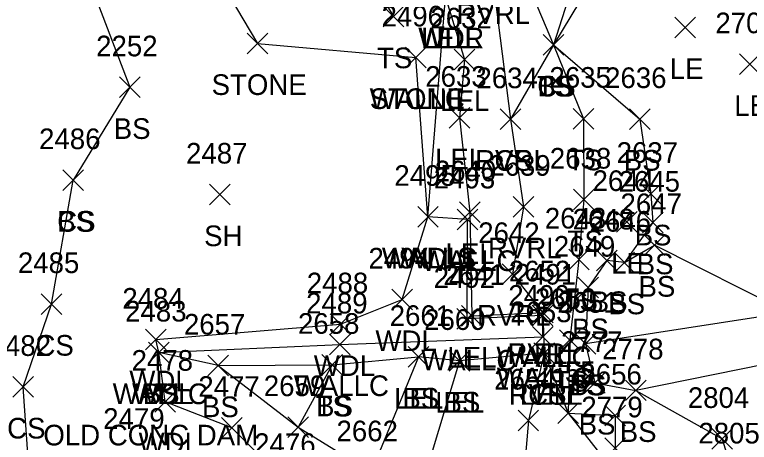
# Model space of a CAD drawing. Extents: x 1512665 to 1513714, y 110636 to 112816.
# Drawn here: x 1512998.3 to 1513069.4, y 110810.2 to 110851.6 of the extents above; entities that cross this region are included whole.
import ezdxf

# ---------------------------------------------------------------- set-up
doc = ezdxf.new("R2010")
doc.units = 0
for name, color, linetype in [('L_A', 7, 'Continuous'), ('L_C', 7, 'Continuous'), ('L_I', 7, 'Continuous'), ('L_TIC', 7, 'Continuous'), ('LARO', 7, 'Continuous'), ('LASF', 7, 'Continuous'), ('LAWA', 7, 'Continuous'), ('LAWE', 7, 'Continuous'), ('LELB', 7, 'Continuous'), ('LW', 7, 'Continuous')]:
    doc.layers.add(name, color=color, linetype=linetype)

msp = doc.modelspace()

# ---------------------------------------------------------------- linework, layer by layer
at = {"layer": 'L_TIC'}
for points in [[(1513033.959, 110850.424), (1513035.959, 110852.424)], [(1513035.959, 110850.424), (1513033.959, 110852.424)], [(1513062.231, 110849.384), (1513064.231, 110851.384)], [(1513064.231, 110849.384), (1513062.231, 110851.384)], [(1513020.804, 110847.835), (1513022.804, 110849.835)], [(1513022.804, 110847.835), (1513020.804, 110849.835)], [(1513049.448, 110847.687), (1513051.448, 110849.687)], [(1513051.448, 110847.687), (1513049.448, 110849.687)], [(1513049.448, 110847.687), (1513051.448, 110849.687)], [(1513051.448, 110847.687), (1513049.448, 110849.687)], [(1513049.448, 110847.687), (1513051.448, 110849.687)], [(1513051.448, 110847.687), (1513049.448, 110849.687)], [(1513036.123, 110846.472), (1513038.123, 110848.472)], [(1513038.123, 110846.472), (1513036.123, 110848.472)], [(1513036.123, 110846.472), (1513038.123, 110848.472)], [(1513038.123, 110846.472), (1513036.123, 110848.472)], [(1513040.845, 110846.279), (1513042.845, 110848.279)], [(1513042.845, 110846.279), (1513040.845, 110848.279)], [(1513068.481, 110845.813), (1513070.481, 110847.813)], [(1513070.481, 110845.813), (1513068.481, 110847.813)], [(1513008.426, 110843.577), (1513010.426, 110845.577)], [(1513010.426, 110843.577), (1513008.426, 110845.577)], [(1513040.351, 110840.628), (1513042.351, 110842.628)], [(1513042.351, 110840.628), (1513040.351, 110842.628)], [(1513045.304, 110840.49), (1513047.304, 110842.49)], [(1513047.304, 110840.49), (1513045.304, 110842.49)], [(1513045.304, 110840.49), (1513047.304, 110842.49)], [(1513047.304, 110840.49), (1513045.304, 110842.49)], [(1513052.381, 110840.536), (1513054.381, 110842.536)], [(1513054.381, 110840.536), (1513052.381, 110842.536)], [(1513057.822, 110840.505), (1513059.822, 110842.505)], [(1513059.822, 110840.505), (1513057.822, 110842.505)], [(1513002.953, 110834.587), (1513004.953, 110836.587)], [(1513004.953, 110834.587), (1513002.953, 110836.587)], [(1513002.953, 110834.587), (1513004.953, 110836.587)], [(1513004.953, 110834.587), (1513002.953, 110836.587)], [(1513017.135, 110833.19), (1513019.135, 110835.19)], [(1513019.135, 110833.19), (1513017.135, 110835.19)], [(1513058.882, 110833.26), (1513060.882, 110835.26)], [(1513060.882, 110833.26), (1513058.882, 110835.26)], [(1513052.413, 110832.702), (1513054.413, 110834.702)], [(1513054.413, 110832.702), (1513052.413, 110834.702)], [(1513046.55, 110832.011), (1513048.55, 110834.011)], [(1513048.55, 110832.011), (1513046.55, 110834.011)], [(1513037.307, 110831.035), (1513039.307, 110833.035)], [(1513039.307, 110831.035), (1513037.307, 110833.035)], [(1513037.307, 110831.035), (1513039.307, 110833.035)], [(1513039.307, 110831.035), (1513037.307, 110833.035)], [(1513037.307, 110831.035), (1513039.307, 110833.035)], [(1513039.307, 110831.035), (1513037.307, 110833.035)], [(1513041.362, 110831.471), (1513043.362, 110833.471)], [(1513043.362, 110831.471), (1513041.362, 110833.471)], [(1513041.128, 110830.782), (1513043.128, 110832.782)], [(1513043.128, 110830.782), (1513041.128, 110832.782)], [(1513056.553, 110830.531), (1513058.553, 110832.531)], [(1513058.553, 110830.531), (1513056.553, 110832.531)], [(1513059.074, 110830.468), (1513061.074, 110832.468)], [(1513061.074, 110830.468), (1513059.074, 110832.468)], [(1513059.257, 110828.292), (1513061.257, 110830.292)], [(1513061.257, 110828.292), (1513059.257, 110830.292)], [(1513051.932, 110826.898), (1513053.932, 110828.898)], [(1513053.932, 110826.898), (1513051.932, 110828.898)], [(1513054.626, 110826.804), (1513056.626, 110828.804)], [(1513056.626, 110826.804), (1513054.626, 110828.804)], [(1513056.324, 110826.592), (1513058.324, 110828.592)], [(1513058.324, 110826.592), (1513056.324, 110828.592)], [(1513056.324, 110826.592), (1513058.324, 110828.592)], [(1513058.324, 110826.592), (1513056.324, 110828.592)], [(1513045.481, 110825.49), (1513047.481, 110827.49)], [(1513047.481, 110825.49), (1513045.481, 110827.49)], [(1513052.809, 110824.173), (1513054.809, 110826.173)], [(1513054.809, 110824.173), (1513052.809, 110826.173)], [(1513000.845, 110822.582), (1513002.845, 110824.582)], [(1513002.845, 110822.582), (1513000.845, 110824.582)], [(1513034.802, 110823.023), (1513036.802, 110825.023)], [(1513036.802, 110823.023), (1513034.802, 110825.023)], [(1513041.113, 110821.148), (1513043.113, 110823.148)], [(1513043.113, 110821.148), (1513041.113, 110823.148)], [(1513041.539, 110821.433), (1513043.539, 110823.433)], [(1513043.539, 110821.433), (1513041.539, 110823.433)], [(1513048.395, 110821.468), (1513050.395, 110823.468)], [(1513050.395, 110821.468), (1513048.395, 110823.468)], [(1513048.445, 110821.774), (1513050.445, 110823.774)], [(1513050.445, 110821.774), (1513048.445, 110823.774)], [(1513048.445, 110821.774), (1513050.445, 110823.774)], [(1513050.445, 110821.774), (1513048.445, 110823.774)], [(1513028.824, 110820.619), (1513030.824, 110822.619)], [(1513030.824, 110820.619), (1513028.824, 110822.619)], [(1513010.96, 110819.134), (1513012.96, 110821.134)], [(1513012.96, 110819.134), (1513010.96, 110821.134)], [(1513048.432, 110819.418), (1513050.432, 110821.418)], [(1513050.432, 110819.418), (1513048.432, 110821.418)], [(1513051.052, 110819.1), (1513053.052, 110821.1)], [(1513053.052, 110819.1), (1513051.052, 110821.1)], [(1513028.773, 110818.671), (1513030.773, 110820.671)], [(1513030.773, 110818.671), (1513028.773, 110820.671)], [(1513052.571, 110818.742), (1513054.571, 110820.742)], [(1513054.571, 110818.742), (1513052.571, 110820.742)], [(1513052.571, 110818.742), (1513054.571, 110820.742)], [(1513054.571, 110818.742), (1513052.571, 110820.742)], [(1513011.233, 110817.887), (1513013.233, 110819.887)], [(1513013.233, 110817.887), (1513011.233, 110819.887)], [(1513011.233, 110817.887), (1513013.233, 110819.887)], [(1513013.233, 110817.887), (1513011.233, 110819.887)], [(1513011.233, 110817.887), (1513013.233, 110819.887)], [(1513013.233, 110817.887), (1513011.233, 110819.887)], [(1513048.569, 110817.823), (1513050.569, 110819.823)], [(1513050.569, 110817.823), (1513048.569, 110819.823)], [(1513048.569, 110817.823), (1513050.569, 110819.823)], [(1513050.569, 110817.823), (1513048.569, 110819.823)], [(1513048.569, 110817.823), (1513050.569, 110819.823)], [(1513050.569, 110817.823), (1513048.569, 110819.823)], [(1513036.384, 110817.461), (1513038.384, 110819.461)], [(1513038.384, 110817.461), (1513036.384, 110819.461)], [(1513036.384, 110817.461), (1513038.384, 110819.461)], [(1513038.384, 110817.461), (1513036.384, 110819.461)], [(1513040.372, 110817.074), (1513042.372, 110819.074)], [(1513042.372, 110817.074), (1513040.372, 110819.074)], [(1513040.372, 110817.074), (1513042.372, 110819.074)], [(1513042.372, 110817.074), (1513040.372, 110819.074)], [(1513016.973, 110816.624), (1513018.973, 110818.624)], [(1513018.973, 110816.624), (1513016.973, 110818.624)], [(1513016.973, 110816.624), (1513018.973, 110818.624)], [(1513018.973, 110816.624), (1513016.973, 110818.624)], [(1513028.023, 110816.701), (1513030.023, 110818.701)], [(1513030.023, 110816.701), (1513028.023, 110818.701)], [(1513028.023, 110816.701), (1513030.023, 110818.701)], [(1513030.023, 110816.701), (1513028.023, 110818.701)], [(1513053.452, 110814.943), (1513055.452, 110816.943)], [(1513055.452, 110814.943), (1513053.452, 110816.943)], [(1512998.104, 110814.556), (1513000.104, 110816.556)], [(1513000.104, 110814.556), (1512998.104, 110816.556)], [(1513057.433, 110814.223), (1513059.433, 110816.223)], [(1513059.433, 110814.223), (1513057.433, 110816.223)], [(1513057.433, 110814.223), (1513059.433, 110816.223)], [(1513059.433, 110814.223), (1513057.433, 110816.223)], [(1513011.859, 110813.122), (1513013.859, 110815.122)], [(1513013.859, 110813.122), (1513011.859, 110815.122)], [(1513050.896, 110812.02), (1513052.896, 110814.02)], [(1513052.896, 110812.02), (1513050.896, 110814.02)], [(1513050.896, 110812.02), (1513052.896, 110814.02)], [(1513052.896, 110812.02), (1513050.896, 110814.02)], [(1513047.026, 110811.296), (1513049.026, 110813.296)], [(1513049.026, 110811.296), (1513047.026, 110813.296)], [(1513055.427, 110811.788), (1513057.427, 110813.788)], [(1513057.427, 110811.788), (1513055.427, 110813.788)], [(1513018.321, 110810.594), (1513020.321, 110812.594)], [(1513020.321, 110810.594), (1513018.321, 110812.594)], [(1513024.718, 110810.661), (1513026.718, 110812.661)], [(1513026.718, 110810.661), (1513024.718, 110812.661)], [(1513024.718, 110810.661), (1513026.718, 110812.661)], [(1513026.718, 110810.661), (1513024.718, 110812.661)], [(1513065.813, 110809.517), (1513067.813, 110811.517)], [(1513067.813, 110809.517), (1513065.813, 110811.517)], [(1513055.427, 110808.608), (1513057.427, 110810.608)], [(1513057.427, 110808.608), (1513055.427, 110810.608)]]:
    msp.add_lwpolyline(points, dxfattribs=at)
at = {"layer": 'LARO'}
for points in [[(1513054.78, 110925.922), (1513051.542, 110923.521), (1513042.371, 110918.213), (1513037.26, 110919.748), (1513038.859, 110910.101), (1513036.107, 110906.177), (1513030.598, 110898.706), (1513032.354, 110888.014), (1513034.026, 110875.074), (1513033.742, 110859.16), (1513040.001, 110853.344), (1513041.845, 110847.279), (1513041.351, 110841.628), (1513042.362, 110832.471), (1513042.539, 110822.433), (1513049.445, 110822.774)], [(1513049.569, 110818.823), (1513041.372, 110818.074), (1513037.384, 110818.461), (1513032.798, 110807.288), (1513035.008, 110805.154), (1513035.695, 110803.452), (1513037.122, 110794.042), (1513037.836, 110784.528), (1513042.755, 110777.819), (1513044.267, 110773.75), (1513049.687, 110768.929), (1513050.18, 110764.057), (1513051.082, 110760.646), (1513051.156, 110759.692)]]:
    msp.add_lwpolyline(points, dxfattribs=at)
at = {"layer": 'LASF'}
msp.add_lwpolyline([(1513011.02, 110916.269), (1513016.469, 110903.978), (1513018.795, 110891.616), (1513019.504, 110879.021), (1513015.581, 110859.279), (1513021.804, 110848.835), (1513037.123, 110847.472)], dxfattribs=at)
at = {"layer": 'LAWA'}
msp.add_lwpolyline([(1512988.199, 110800.659), (1513000.869, 110793.798), (1513013.264, 110785.095), (1513028.637, 110777.265), (1513031.778, 110776.166), (1513035.849, 110774.486), (1513038.334, 110774.274), (1513040.786, 110775.756), (1513040.029, 110778.791), (1513034.839, 110783.794), (1513031.373, 110791.45), (1513032.455, 110794.874), (1513030.687, 110802.22), (1513024.783, 110806.061), (1513019.321, 110811.594), (1513012.859, 110814.122), (1513012.233, 110818.887), (1513011.96, 110820.134), (1513029.824, 110821.619), (1513035.802, 110824.023), (1513038.307, 110832.035), (1513040.001, 110853.344)], dxfattribs=at)
at = {"layer": 'LAWE'}
msp.add_lwpolyline([(1513038.859, 110910.101), (1513045.154, 110901.707), (1513047.212, 110891.511), (1513048.431, 110889.794), (1513047.218, 110881.108), (1513045.453, 110876.836), (1513042.669, 110869.798), (1513040.392, 110862.719), (1513044.491, 110855.698), (1513046.304, 110841.49), (1513047.55, 110833.011), (1513046.481, 110826.49), (1513049.445, 110822.774), (1513049.569, 110818.823), (1513051.896, 110813.02), (1513060.202, 110802.398), (1513061.457, 110797.578)], dxfattribs=at)
at = {"layer": 'LELB'}
for points in [[(1512980.856, 111021.959), (1512966.161, 111016.967), (1512966.081, 111012.924), (1512971.64, 110991.754), (1512974.661, 110979.717), (1512973.513, 110967.07), (1512980.172, 110961.827), (1512987.448, 110934.998), (1512995.771, 110918.802), (1513003.18, 110910.234), (1513008.968, 110899.986), (1513018.795, 110891.616), (1513028.514, 110881.739), (1513026.687, 110865.337), (1513034.959, 110851.424)], [(1513042.359, 110913.678), (1513051.022, 110904.489), (1513050.857, 110893.132), (1513050.523, 110891.119), (1513049.6, 110886.164), (1513048.42, 110880.687), (1513047.052, 110875.583), (1513044.341, 110864.923), (1513046.966, 110856.959), (1513050.448, 110848.687), (1513058.822, 110841.505), (1513059.882, 110834.26), (1513060.074, 110831.468), (1513057.324, 110827.592), (1513055.626, 110827.804), (1513053.809, 110825.173), (1513053.571, 110819.742), (1513054.452, 110815.943), (1513058.433, 110815.223), (1513066.813, 110810.517), (1513067.833, 110807.075), (1513066.435, 110793.533), (1513062.103, 110786.67)], [(1513003.18, 110910.234), (1513003.224, 110897.085), (1513008.118, 110876.945), (1513004.025, 110858.747), (1513009.426, 110844.577), (1513003.953, 110835.587)], [(1513056.876, 110868.998), (1513053.53, 110864.133), (1513053.783, 110859.074), (1513050.448, 110848.687), (1513046.304, 110841.49)], [(1513058.241, 110864.438), (1513056.336, 110858.446), (1513050.448, 110848.687), (1513053.381, 110841.536), (1513053.413, 110833.702), (1513052.932, 110827.898), (1513052.052, 110820.1), (1513051.896, 110813.02), (1513056.427, 110812.788), (1513056.427, 110809.608), (1513060.202, 110802.398), (1513059.911, 110795.058), (1513058.942, 110787.974), (1513057.337, 110783.187), (1513062.127, 110778.714), (1513067.7, 110773.015), (1513071.533, 110768.714), (1513070.983, 110761.956)], [(1513042.977, 110772.935), (1513038.334, 110774.274), (1513035.486, 110779.791), (1513033.224, 110783.595), (1513025.018, 110794.357), (1513010.115, 110808.489), (1513000.042, 110802.133), (1512999.104, 110815.556), (1513001.845, 110823.582), (1513003.953, 110835.587)], [(1513057.324, 110827.592), (1513060.257, 110829.292)], [(1513073.207, 110822.75), (1513060.257, 110829.292)], [(1513073.207, 110822.75), (1513053.571, 110819.742)], [(1513017.973, 110817.624), (1513012.233, 110818.887)], [(1513049.569, 110818.823), (1513048.026, 110812.296), (1513047.018, 110800.369), (1513049.597, 110796.532), (1513055.163, 110783.705)], [(1513078.515, 110819.273), (1513058.433, 110815.223)], [(1513017.973, 110817.624), (1513029.023, 110817.701), (1513037.384, 110818.461)], [(1513017.973, 110817.624), (1513025.718, 110811.661), (1513032.798, 110807.288), (1513037.301, 110804.59), (1513039.457, 110802.219), (1513040.032, 110793.339), (1513040.358, 110786.347), (1513043.694, 110778.644), (1513046.442, 110774.448), (1513051.136, 110769.273), (1513051.804, 110764.37), (1513052.307, 110760.706), (1513051.156, 110759.692), (1513049.272, 110754.944), (1513048.845, 110752.609)], [(1513029.023, 110817.701), (1513025.718, 110811.661)], [(1513041.372, 110818.074), (1513037.301, 110804.59)]]:
    msp.add_lwpolyline(points, dxfattribs=at)
at = {"layer": 'LW'}
msp.add_lwpolyline([(1513012.233, 110818.887), (1513029.773, 110819.671), (1513049.432, 110820.418), (1513049.395, 110822.468), (1513042.113, 110822.148), (1513042.128, 110831.782), (1513038.307, 110832.035), (1513037.123, 110847.472)], dxfattribs=at)

# ---------------------------------------------------------------- texts
at = {"layer": 'L_A'}
for s, p in [('RVRL', (1513041.058, 110850.698)), ('WDR', (1513037.363, 110848.344)), ('WDL', (1513037.418, 110848.344)), ('LEL', (1513037.639, 110848.344)), ('TS', (1513033.368, 110846.424)), ('LE', (1513061.719, 110845.384)), ('STONE', (1513017.347, 110843.835)), ('TS', (1513048.858, 110843.687)), ('CS', (1513048.889, 110843.687)), ('BS', (1513048.889, 110843.687)), ('WALLC', (1513032.658, 110842.472)), ('STONE', (1513032.666, 110842.472)), ('LEL', (1513039.483, 110842.279)), ('LE', (1513067.97, 110841.813)), ('BS', (1513007.867, 110839.577)), ('LEL', (1513038.989, 110836.628)), ('RVRL', (1513042.871, 110836.49)), ('CS', (1513044.745, 110836.49)), ('TS', (1513051.79, 110836.536)), ('BS', (1513057.263, 110836.505)), ('CS', (1513002.393, 110830.587)), ('BS', (1513002.393, 110830.587)), ('SH', (1513016.623, 110829.19)), ('BS', (1513058.323, 110829.26)), ('TS', (1513051.823, 110828.702)), ('LEL', (1513040, 110827.471)), ('RVRL', (1513044.117, 110828.011)), ('WALLC', (1513033.842, 110827.035)), ('WALLS', (1513033.85, 110827.035)), ('WDL', (1513035.724, 110827.035)), ('WALLC', (1513037.664, 110826.782)), ('LE', (1513056.041, 110826.531)), ('BS', (1513058.515, 110826.468)), ('BS', (1513058.698, 110824.292)), ('TS', (1513051.342, 110822.898)), ('BS', (1513054.067, 110822.804)), ('BS', (1513055.765, 110822.592)), ('BS', (1513055.765, 110822.592)), ('RVRL', (1513043.047, 110821.49)), ('BS', (1513052.25, 110820.173)), ('WDL', (1513033.219, 110819.023)), ('CS', (1513000.286, 110818.582)), ('RVRL', (1513046.011, 110817.774)), ('LEL', (1513047.082, 110817.774)), ('WALLC', (1513037.649, 110817.148)), ('LEL', (1513040.177, 110817.433)), ('WALLC', (1513044.93, 110817.468)), ('WDL', (1513027.242, 110816.619)), ('WALLC', (1513044.968, 110815.418)), ('WDL', (1513009.377, 110815.134)), ('WALLC', (1513025.309, 110814.671)), ('TS', (1513050.462, 110815.1)), ('TS', (1513051.98, 110814.742)), ('BS', (1513052.012, 110814.742)), ('WALLC', (1513007.769, 110813.887)), ('WDL', (1513009.651, 110813.887)), ('BS', (1513010.674, 110813.887)), ('LEL', (1513035.022, 110813.461)), ('BS', (1513035.825, 110813.461)), ('RVRL', (1513046.136, 110813.823)), ('LEL', (1513047.207, 110813.823)), ('CS', (1513048.01, 110813.823)), ('BS', (1513016.414, 110812.624)), ('BS', (1513016.414, 110812.624)), ('TS', (1513027.432, 110812.701)), ('BS', (1513027.464, 110812.701)), ('LEL', (1513039.009, 110813.074)), ('BS', (1513039.812, 110813.074)), ('CS', (1512997.545, 110810.556)), ('BS', (1513052.893, 110810.943)), ('BS', (1513056.874, 110810.223)), ('BS', (1513056.874, 110810.223)), ('WDL', (1513010.276, 110809.122))]:
    msp.add_text(s, height=2, dxfattribs=at).set_placement(p)
at = {"layer": 'L_C'}
msp.add_text('OLD CONC DAM', height=2, dxfattribs=at).set_placement((1513001.052, 110809.887))
at = {"layer": 'L_I'}
for s, p in [('2496', (1513033.808, 110850.472)), ('2496', (1513033.808, 110850.472)), ('2632', (1513038.538, 110850.279)), ('2704', (1513066.143, 110849.813)), ('2252', (1513006.166, 110847.577)), ('2633', (1513038.044, 110844.628)), ('2635', (1513050.073, 110844.536)), ('2634', (1513042.997, 110844.49)), ('2634', (1513042.997, 110844.49)), ('2636', (1513055.46, 110844.505)), ('2486', (1513000.638, 110838.587)), ('2486', (1513000.638, 110838.587)), ('2487', (1513014.875, 110837.19)), ('2638', (1513050.106, 110836.702)), ('2637', (1513056.575, 110837.26)), ('2639', (1513044.235, 110836.011)), ('2640', (1513038.968, 110835.471)), ('2495', (1513035.047, 110835.035)), ('2495', (1513035.047, 110835.035)), ('2495', (1513035.047, 110835.035)), ('2493', (1513038.868, 110834.782)), ('2644', (1513054.246, 110834.531)), ('2645', (1513056.767, 110834.468)), ('2647', (1513056.95, 110832.292)), ('2643', (1513049.625, 110830.898)), ('2648', (1513052.319, 110830.804)), ('2646', (1513053.962, 110830.592)), ('2646', (1513053.962, 110830.592)), ('2642', (1513043.173, 110829.49)), ('2649', (1513050.494, 110828.173)), ('2494', (1513032.542, 110827.023)), ('2485', (1512998.585, 110826.582)), ('2641', (1513039.799, 110825.433)), ('2652', (1513046.137, 110825.774)), ('2652', (1513046.137, 110825.774)), ('2491', (1513046.702, 110825.468)), ('2488', (1513026.565, 110824.619)), ('2492', (1513038.853, 110825.148)), ('2490', (1513046.086, 110823.418)), ('2484', (1513008.7, 110823.134)), ('2489', (1513026.506, 110822.671)), ('2650', (1513048.658, 110823.1)), ('2651', (1513050.831, 110822.742)), ('2651', (1513050.831, 110822.742)), ('2483', (1513008.973, 110821.887)), ('2483', (1513008.973, 110821.887)), ('2483', (1513008.973, 110821.887)), ('2653', (1513046.262, 110821.823)), ('2653', (1513046.262, 110821.823)), ('2653', (1513046.262, 110821.823)), ('2661', (1513034.597, 110821.461)), ('2661', (1513034.597, 110821.461)), ('2660', (1513037.931, 110821.074)), ('2660', (1513037.931, 110821.074)), ('2657', (1513014.666, 110820.624)), ('2657', (1513014.666, 110820.624)), ('2658', (1513025.716, 110820.701)), ('2658', (1513025.716, 110820.701)), ('2777', (1513051.192, 110818.943)), ('2482', (1512995.844, 110818.556)), ('2778', (1513055.173, 110818.223)), ('2778', (1513055.173, 110818.223)), ('2478', (1513009.599, 110817.122)), ('2655', (1513048.589, 110816.02)), ('2655', (1513048.589, 110816.02)), ('2656', (1513053.065, 110815.788)), ('2659', (1513022.403, 110814.661)), ('2659', (1513022.403, 110814.661)), ('2654', (1513044.719, 110815.296)), ('2477', (1513016.061, 110814.594)), ('2804', (1513063.475, 110813.517)), ('2779', (1513053.159, 110812.608)), ('2479', (1513006.847, 110811.489)), ('2662', (1513029.444, 110810.288)), ('2662', (1513029.444, 110810.288)), ('2805', (1513064.494, 110810.075)), ('2476', (1513021.469, 110809.061))]:
    msp.add_text(s, height=2, dxfattribs=at).set_placement(p)

doc.saveas('drawing.dxf')
